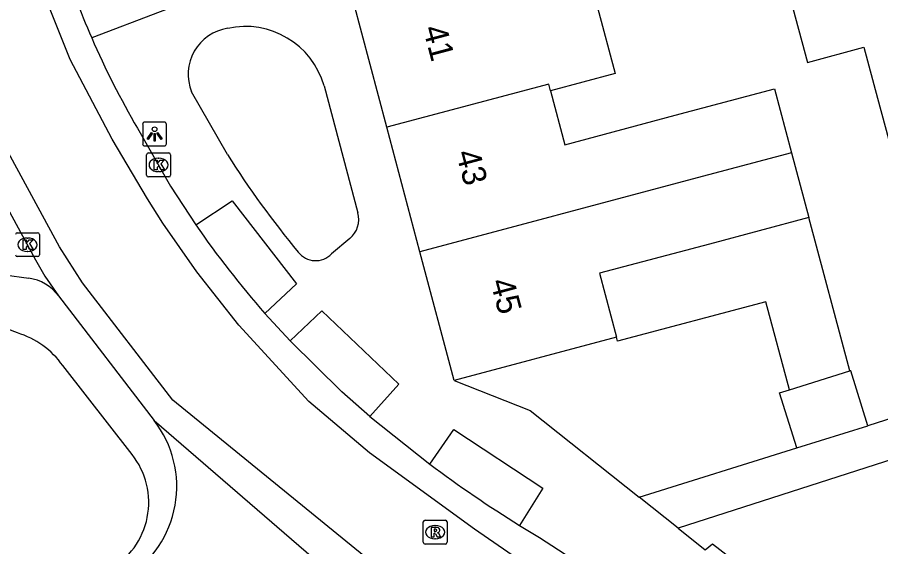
# Model space of a CAD drawing. Extents: x 159265 to 160143, y 383413 to 384319.
# Drawn here: x 159644.75 to 159680.89, y 383911.26 to 383933.41 of the extents above; entities that cross this region are included whole.
import ezdxf

# ---------------------------------------------------------------- set-up
doc = ezdxf.new("R2010")
doc.units = 0
for name, color, linetype in [('IMGEO_Kolk', 7, 'Continuous'), ('IMGEO_Lichtpunt', 7, 'Continuous'), ('IMGEO_Pand', 7, 'Continuous'), ('IMGEO_Pand_nummerreeks', 7, 'Continuous'), ('IMGEO_Rijbaan_lokaal_gesloten', 7, 'Continuous'), ('IMGEO_Rijbaan_lokaal_open', 7, 'Continuous'), ('IMGEO_Rioolput', 7, 'Continuous'), ('IMGEO_Voetpad_open', 7, 'Continuous')]:
    doc.layers.add(name, color=color, linetype=linetype)

msp = doc.modelspace()

# ---------------------------------------------------------------- linework, layer by layer
at = {"layer": 'IMGEO_Kolk'}
for p, q in [((159650.166, 383926.802), (159650.166, 383927.654)), ((159650.241, 383927.728), (159651.093, 383927.728)), ((159651.167, 383927.654), (159651.167, 383926.802)), ((159650.654, 383927.508), (159650.679, 383927.508)), ((159650.677, 383926.948), (159650.652, 383926.948)), ((159651.093, 383926.728), (159650.241, 383926.728)), ((159644.753, 383924.392), (159645.605, 383924.392)), ((159645.679, 383924.318), (159645.679, 383923.466)), ((159645.166, 383924.172), (159645.191, 383924.172)), ((159645.189, 383923.612), (159645.164, 383923.612)), ((159645.605, 383923.392), (159644.753, 383923.392))]:
    msp.add_line(p, q, dxfattribs=at)
for points in [[(159650.166, 383926.802), (159650.166, 383927.654)], [(159650.241, 383927.728), (159651.093, 383927.728)], [(159651.167, 383927.654), (159651.167, 383926.802)], [(159650.487, 383927.428), (159650.61, 383927.428), (159650.61, 383927.277), (159650.74, 383927.428), (159650.904, 383927.428), (159650.758, 383927.277), (159650.911, 383927.028), (159650.759, 383927.028), (159650.674, 383927.192), (159650.61, 383927.125), (159650.61, 383927.028), (159650.487, 383927.028), (159650.487, 383927.428)], [(159651.093, 383926.728), (159650.241, 383926.728)], [(159644.753, 383924.392), (159645.605, 383924.392)], [(159645.679, 383924.318), (159645.679, 383923.466)], [(159644.999, 383924.092), (159645.122, 383924.092), (159645.122, 383923.941), (159645.252, 383924.092), (159645.416, 383924.092), (159645.27, 383923.941), (159645.423, 383923.692), (159645.271, 383923.692), (159645.186, 383923.856), (159645.122, 383923.789), (159645.122, 383923.692), (159644.999, 383923.692), (159644.999, 383924.092)], [(159645.605, 383923.392), (159644.753, 383923.392)]]:
    msp.add_lwpolyline(points, dxfattribs=at)
for centre, start, end in [((159650.243, 383927.652), 91.552, 178.448), ((159650.243, 383927.652), 91.552, 178.448), ((159651.091, 383927.652), 1.552, 88.448), ((159651.091, 383927.652), 1.552, 88.448), ((159650.243, 383926.804), 181.552, 268.448), ((159650.243, 383926.804), 181.552, 268.448), ((159651.091, 383926.804), 271.552, 358.448), ((159651.091, 383926.804), 271.552, 358.448), ((159644.755, 383924.316), 91.552, 178.448), ((159644.755, 383924.316), 91.552, 178.448), ((159645.603, 383924.316), 1.552, 88.448), ((159645.603, 383924.316), 1.552, 88.448), ((159644.755, 383923.468), 181.552, 268.448), ((159644.755, 383923.468), 181.552, 268.448), ((159645.603, 383923.468), 271.552, 358.448), ((159645.603, 383923.468), 271.552, 358.448)]:
    msp.add_arc(centre, 0.0765, start, end, dxfattribs=at)
for centre, major_axis, ratio, start_param, end_param in [((159650.653, 383927.228), (-0.387, 0.002), 0.722429, 4.712389, 7.853982), ((159650.678, 383927.228), (-0.39, 0.002), 0.717154, 1.570796, 4.712389), ((159645.165, 383923.892), (-0.387, 0.002), 0.722429, 4.712389, 7.853982), ((159645.19, 383923.892), (-0.39, 0.002), 0.717154, 1.570796, 4.712389)]:
    msp.add_ellipse(centre, major_axis=major_axis, ratio=ratio, start_param=start_param, end_param=end_param, dxfattribs=at)
at = {"layer": 'IMGEO_Lichtpunt'}
for p, q in [((159650.903, 383929.019), (159650.095, 383929.019)), ((159650.903, 383929.019), (159650.095, 383929.019)), ((159650.001, 383928.924), (159650.001, 383928.117)), ((159650.001, 383928.924), (159650.001, 383928.117)), ((159650.997, 383928.117), (159650.997, 383928.924)), ((159650.997, 383928.117), (159650.997, 383928.924)), ((159650.095, 383928.023), (159650.903, 383928.023)), ((159650.095, 383928.023), (159650.903, 383928.023))]:
    msp.add_line(p, q, dxfattribs=at)
for points in [[(159650.375, 383928.588), (159650.414, 383928.56), (159650.226, 383928.298), (159650.188, 383928.325), (159650.375, 383928.588)], [(159650.477, 383928.54), (159650.524, 383928.54), (159650.524, 383928.218), (159650.477, 383928.218), (159650.477, 383928.54)], [(159650.587, 383928.56), (159650.625, 383928.587), (159650.812, 383928.325), (159650.773, 383928.297), (159650.587, 383928.56)]]:
    msp.add_lwpolyline(points, dxfattribs=at)
msp.add_circle((159650.5, 383928.722), 0.0994, dxfattribs=at)
for centre, start, end in [((159650.095, 383928.924), 90, 180), ((159650.095, 383928.924), 90, 180), ((159650.903, 383928.924), 0, 90), ((159650.903, 383928.924), 0, 90), ((159650.095, 383928.117), 180, 270), ((159650.095, 383928.117), 180, 270), ((159650.903, 383928.117), 270, 0), ((159650.903, 383928.117), 270, 360)]:
    msp.add_arc(centre, 0.0946, start, end, dxfattribs=at)
at = {"layer": 'IMGEO_Pand'}
for points in [[(159675.88, 383938.628), (159677.211, 383933.783), (159677.821, 383931.519), (159680.176, 383932.155), (159680.754, 383930.02), (159681.397, 383927.646), (159684.3, 383928.431)], [(159668.29, 383936.587), (159669.779, 383931.048), (159667.071, 383930.324)], [(159660.225, 383928.807), (159658.825, 383934.047)], [(159667.071, 383930.324), (159666.999, 383930.607), (159660.225, 383928.807)], [(159667.071, 383930.324), (159667.666, 383928.074), (159672.285, 383929.304), (159676.449, 383930.413), (159677.161, 383927.738)], [(159661.602, 383923.593), (159660.225, 383928.807)], [(159677.161, 383927.738), (159672.997, 383926.629), (159661.602, 383923.593)], [(159677.161, 383927.738), (159677.882, 383925.03)], [(159677.882, 383925.03), (159673.718, 383923.921), (159669.118, 383922.696), (159669.83, 383920.019)], [(159679.591, 383918.609), (159677.882, 383925.03)], [(159663.036, 383918.209), (159661.602, 383923.593)], [(159677.068, 383917.821), (159676.085, 383921.505), (159669.875, 383919.851), (159669.83, 383920.019)], [(159669.83, 383920.019), (159663.036, 383918.209)], [(159677.068, 383917.821), (159679.591, 383918.609)], [(159680.351, 383916.321), (159679.632, 383918.622), (159679.591, 383918.609)], [(159677.379, 383915.393), (159676.66, 383917.693), (159677.068, 383917.821)], [(159677.379, 383915.393), (159680.351, 383916.321)]]:
    msp.add_lwpolyline(points, dxfattribs=at)
at = {"layer": 'IMGEO_Rijbaan_lokaal_gesloten'}
for points in [[(159667.489, 383909.513), (159663.889, 383911.991), (159659.496, 383915.179), (159656.955, 383917.333), (159654.026, 383920.522), (159652.261, 383922.762), (159650.84, 383924.787), (159650.206, 383925.812), (159648.727, 383928.309), (159646.97, 383931.638), (159645.568, 383935.135), (159645.217, 383936.218), (159644.2, 383939.527), (159642.94, 383943.962)], [(159649.782, 383928.761), (159651.169, 383926.336), (159652.22, 383924.725)], [(159655.119, 383921.018), (159656.168, 383919.867)], [(159659.514, 383916.707), (159658.335, 383917.74), (159656.168, 383919.867)], [(159659.514, 383916.707), (159662.018, 383914.711)], [(159665.778, 383912.15), (159666.612, 383911.646), (159668.194, 383910.606)]]:
    msp.add_lwpolyline(points, dxfattribs=at)
for centre, radius, start, end in [((159682.611, 383947.721), 37.913, 198.0587, 203.5987), ((159682.488, 383947.688), 37.788, 203.6279, 210.0583), ((159685.194, 383947.525), 40.089, 214.6618, 221.3915), ((159692.975, 383956.12), 51.702, 233.219, 238.2621)]:
    msp.add_arc(centre, radius, start, end, dxfattribs=at)
at = {"layer": 'IMGEO_Rijbaan_lokaal_open'}
for points in [[(159665.342, 383906.183), (159663.928, 383907.066), (159651.258, 383917.385), (159647.481, 383922.3), (159646.518, 383923.804), (159644.287, 383927.912), (159642.292, 383932.237), (159640.765, 383936.728), (159639.724, 383940.187), (159638.993, 383942.811)], [(159643.243, 383927.43), (159645.51, 383923.255), (159645.901, 383922.575), (159646.475, 383921.748)], [(159646.475, 383921.748), (159650.484, 383916.532)], [(159650.484, 383916.532), (159660.537, 383907.858)]]:
    msp.add_lwpolyline(points, dxfattribs=at)
msp.add_arc((159646.925, 383913.774), 4.502, 302.1755, 37.7787, dxfattribs=at)
at = {"layer": 'IMGEO_Rioolput'}
for p, q in [((159661.742, 383911.442), (159661.742, 383912.294)), ((159661.817, 383912.368), (159662.669, 383912.368)), ((159662.23, 383912.148), (159662.255, 383912.148)), ((159662.743, 383912.294), (159662.743, 383911.442)), ((159662.669, 383911.368), (159661.817, 383911.368)), ((159662.253, 383911.588), (159662.228, 383911.588))]:
    msp.add_line(p, q, dxfattribs=at)
for points in [[(159661.742, 383911.442), (159661.742, 383912.294)], [(159661.817, 383912.368), (159662.669, 383912.368)], [(159662.331, 383912.066), (159662.079, 383912.068), (159662.079, 383911.668)], [(159662.743, 383912.294), (159662.743, 383911.442)], [(159662.079, 383911.668), (159662.203, 383911.668), (159662.203, 383911.83), (159662.214, 383911.83)], [(159662.257, 383911.987), (159662.203, 383911.987), (159662.203, 383911.906)], [(159662.203, 383911.906), (159662.255, 383911.906)], [(159662.261, 383911.801), (159662.332, 383911.668), (159662.472, 383911.668), (159662.407, 383911.794)], [(159662.669, 383911.368), (159661.817, 383911.368)]]:
    msp.add_lwpolyline(points, dxfattribs=at)
for centre, radius, start, end in [((159661.819, 383912.292), 0.0765, 91.552, 178.448), ((159661.819, 383912.292), 0.0765, 91.552, 178.448), ((159662.33, 383911.956), 0.109, 350.3612, 89.416), ((159662.667, 383912.292), 0.0765, 1.552, 88.448), ((159662.667, 383912.292), 0.0765, 1.552, 88.448), ((159662.213, 383911.777), 0.0533, 26.0293, 88.6989), ((159662.239, 383912.095), 0.19, 274.7715, 282.9687), ((159662.263, 383911.891), 0.0964, 77.0061, 93.1865), ((159662.277, 383911.948), 0.0378, 276.6634, 79.6772), ((159662.328, 383911.956), 0.112, 277.5842, 350.9817), ((159662.312, 383911.741), 0.108, 29.5134, 73.7905), ((159661.819, 383911.444), 0.0765, 181.552, 268.448), ((159661.819, 383911.444), 0.0765, 181.552, 268.448), ((159662.667, 383911.444), 0.0765, 271.552, 358.448), ((159662.667, 383911.444), 0.0765, 271.552, 358.448)]:
    msp.add_arc(centre, radius, start, end, dxfattribs=at)
for centre, major_axis, ratio, start_param, end_param in [((159662.229, 383911.868), (-0.387, 0.002), 0.722429, 4.712389, 7.853982), ((159662.254, 383911.868), (-0.39, 0.002), 0.717154, 1.570796, 4.712389)]:
    msp.add_ellipse(centre, major_axis=major_axis, ratio=ratio, start_param=start_param, end_param=end_param, dxfattribs=at)
at = {"layer": 'IMGEO_Voetpad_open'}
for points in [[(159747.001, 383936.022), (159672.409, 383912.034)], [(159653.589, 383934.728), (159647.868, 383932.543)], [(159657.597, 383930.533), (159659.011, 383925.229)], [(159653.547, 383927.665), (159652.045, 383930.289)], [(159652.22, 383924.725), (159653.741, 383925.725), (159656.434, 383922.257), (159655.119, 383921.018)], [(159658.675, 383924.154), (159657.909, 383923.505)], [(159644.221, 383922.634), (159645.232, 383922.492)], [(159656.168, 383919.867), (159657.498, 383921.128), (159660.717, 383918.056), (159659.514, 383916.707)], [(159644.766, 383920.204), (159644.06, 383920.47)], [(159649.557, 383915.115), (159646.656, 383918.836)], [(159663.036, 383918.209), (159666.224, 383916.953), (159670.777, 383913.332)], [(159683.617, 383917.358), (159680.351, 383916.321)], [(159662.018, 383914.711), (159663.02, 383916.16), (159666.755, 383913.71), (159665.778, 383912.15)], [(159670.777, 383913.332), (159677.379, 383915.393)], [(159672.409, 383912.034), (159670.777, 383913.332)], [(159672.409, 383912.034), (159673.546, 383911.13), (159673.853, 383911.374), (159683.97, 383903.552)]]:
    msp.add_lwpolyline(points, dxfattribs=at)
for centre, radius, start, end in [((159654.294, 383929.586), 3.436, 16.0074, 102.341), ((159653.853, 383931.016), 1.949, 98.6491, 201.8937), ((159686.715, 383948.601), 39.223, 212.2606, 219.6406), ((159657.983, 383924.96), 1.063, 310.6471, 14.6387), ((159657.242, 383924.155), 0.931, 218.2865, 315.7353), ((159644.974, 383920.651), 1.859, 36.1698, 82.0248), ((159643.672, 383916.702), 3.669, 35.5612, 72.644), ((159647.031, 383913.112), 3.224, 299.2194, 38.4216)]:
    msp.add_arc(centre, radius, start, end, dxfattribs=at)

# ---------------------------------------------------------------- texts
at = {"layer": 'IMGEO_Pand_nummerreeks'}
for s, rotation, p in [('41', 284.9139, (159661.721, 383932.94)), ('43', 284.9139, (159663.106, 383927.733)), ('45', 284.9116, (159664.541, 383922.349))]:
    msp.add_text(s, height=1, rotation=rotation, dxfattribs=at).set_placement(p)

doc.saveas('drawing.dxf')
